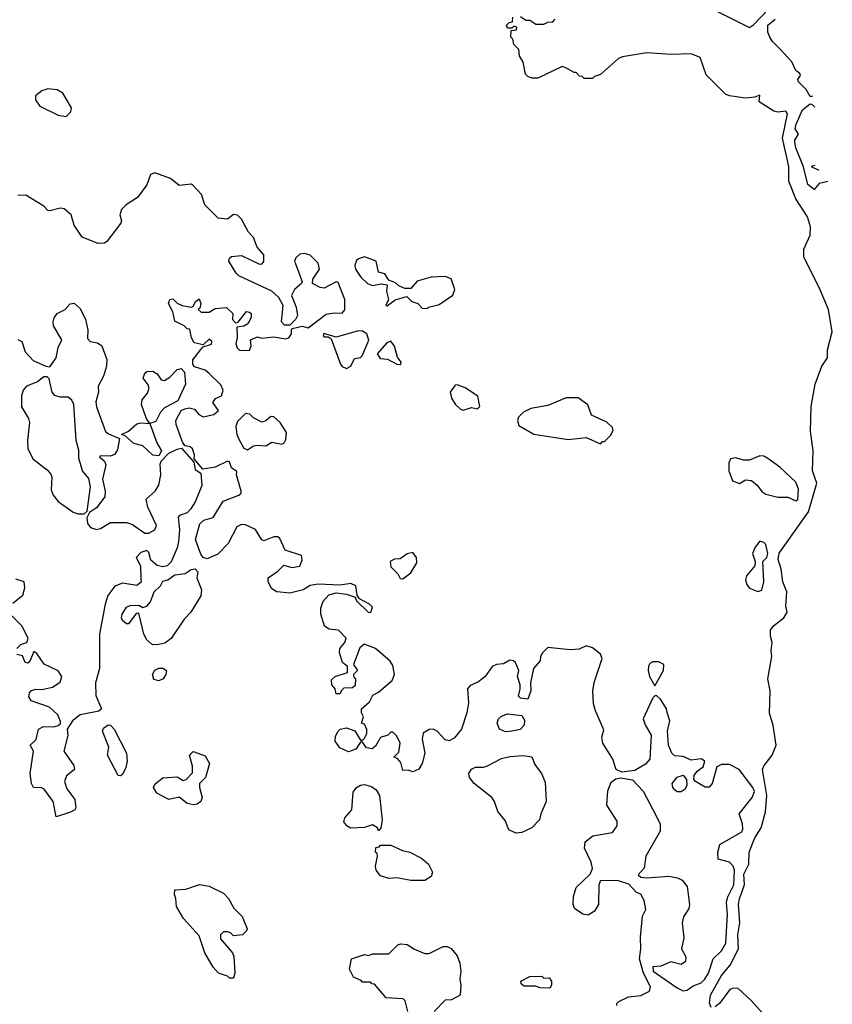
# Model space of a CAD drawing. Extents: x 2380107 to 2585170, y 384273 to 546161.
# Tile 309 of 331: x 2561945 to 2565975, y 476670 to 481552. Entities that reach past the tile are written whole.
import ezdxf

# ---------------------------------------------------------------- set-up
doc = ezdxf.new("R2010")
doc.units = 0

msp = doc.modelspace()

# ---------------------------------------------------------------- linework, layer by layer
at = {"layer": '0CON05XD'}
for points in [[(2565300, 481645), (2565565, 481514.2), (2565585, 481527.1), (2565658.6, 481605)], [(2565374, 476654), (2565366, 476676), (2565371.5, 476715), (2565425, 476812.9), (2565468.5, 476865), (2565510.5, 476945), (2565506.2, 477015), (2565516.2, 477075), (2565510.5, 477165), (2565514.2, 477195), (2565526.7, 477225), (2565539.7, 477265), (2565537.1, 477315), (2565560.4, 477365), (2565562.1, 477425), (2565590.9, 477495), (2565622.5, 477545), (2565643.2, 477625), (2565649.8, 477705), (2565629.7, 477835), (2565637.9, 477855), (2565676.4, 477905), (2565696.8, 477955), (2565682.2, 478052.2), (2565663.2, 478113.2), (2565666.4, 478225), (2565654.7, 478284.7), (2565674.6, 478394.6), (2565671.2, 478425), (2565677.5, 478465), (2565668.9, 478495), (2565669.1, 478525), (2565683.2, 478546.8), (2565735, 478585.7), (2565751.1, 478615), (2565744.6, 478645), (2565749.7, 478715), (2565729.7, 478765), (2565722.3, 478827.7), (2565707.1, 478875), (2565712.1, 478907.9), (2565857.3, 479112.7), (2565898.1, 479255), (2565876.5, 479315), (2565880.5, 479415), (2565867.2, 479512.7), (2565870.7, 479635), (2565890, 479745), (2565922.8, 479835), (2565951.1, 479875), (2565951.4, 479915), (2565975.2, 480005), (2565955.6, 480115.6), (2565910, 480225), (2565833.6, 480375), (2565834.8, 480415.2), (2565865, 480484), (2565866.7, 480525), (2565852.3, 480575), (2565794.8, 480664.8), (2565759.1, 480750.9), (2565758.9, 480825), (2565727.6, 480965), (2565752.9, 481085), (2565745, 481098.6), (2565705, 481094.4), (2565685, 481099.5), (2565612.5, 481145), (2565615, 481177.5), (2565591.7, 481168.3), (2565545, 481162.5), (2565465, 481174), (2565445, 481183.3), (2565349.3, 481279.3), (2565320, 481365), (2565275, 481382.5), (2565175, 481380), (2565055, 481388.8), (2564935, 481367.5), (2564915, 481360), (2564825, 481280), (2564795, 481270), (2564785, 481260), (2564745, 481260), (2564735, 481270), (2564721.7, 481271.7), (2564705, 481290), (2564695, 481290), (2564653, 481313), (2564635, 481320), (2564515, 481262.5), (2564485, 481262.5), (2564465, 481270), (2564453, 481283), (2564441.7, 481341.7), (2564423, 481373), (2564420, 481405), (2564395, 481430), (2564390, 481455), (2564380, 481465), (2564381.7, 481498.3), (2564408.3, 481501.7), (2564410, 481515), (2564395, 481520), (2564385, 481510), (2564365, 481510), (2564360, 481525), (2564371.7, 481538.3), (2564388.3, 481541.7), (2564390, 481565)], [(2564428.3, 481568.3), (2564455, 481550), (2564475, 481550), (2564505, 481530), (2564545, 481530), (2564565, 481540), (2564588.3, 481541.7), (2564600, 481555)], [(2565876.3, 481171.7), (2565865, 481171.9), (2565845.9, 481205.9), (2565808.2, 481245), (2565804.5, 481255.5), (2565817.5, 481275), (2565813.8, 481285), (2565795, 481301.2), (2565773.8, 481343.8), (2565715, 481408.6), (2565678, 481445), (2565666, 481465), (2565655, 481490), (2565656, 481525), (2565691.2, 481555)], [(2562175, 481072.5), (2562198.8, 481095), (2562201.2, 481115), (2562158.8, 481188.8), (2562130, 481205), (2562085, 481208.8), (2562055, 481200), (2562022.5, 481175), (2562023.3, 481155), (2562045, 481123.8), (2562135, 481078.9), (2562175, 481072.5)], [(2565952.5, 480749.5), (2565909.3, 480740.7), (2565885, 480710), (2565853.3, 480735), (2565832.3, 480822.3), (2565795, 480917.5), (2565790, 480945), (2565790, 480955), (2565807.5, 480985), (2565791.7, 481011.7), (2565796.7, 481035), (2565827.1, 481105), (2565865, 481134.4), (2565875, 481131.9), (2565888.9, 481119)], [(2562763.6, 479623.6), (2562785, 479628), (2562811.7, 479621.7), (2562834.1, 479594.1), (2562855, 479583.8), (2562907.5, 479595), (2562930, 479615), (2562902.5, 479655), (2562915.9, 479674.1), (2562945, 479687.5), (2562953.8, 479715), (2562942.3, 479742.3), (2562885, 479798.8), (2562863.9, 479813.9), (2562811.7, 479831.7), (2562803.6, 479843.6), (2562803.9, 479866.1), (2562843.6, 479916.4), (2562855, 479930), (2562896.4, 479943.6), (2562897, 479957), (2562885, 479967.5), (2562855, 479940), (2562810.7, 479950.7), (2562796.7, 479975), (2562788.3, 480018.3), (2562775, 480020), (2562760, 480035), (2562715, 480057.5), (2562703.9, 480103.9), (2562682.5, 480145), (2562690, 480165), (2562705, 480167.5), (2562726.4, 480146.4), (2562750, 480135), (2562795, 480127.5), (2562805, 480130), (2562817.5, 480155), (2562835, 480167.5), (2562842.5, 480145), (2562837.5, 480122.5), (2562830, 480115), (2562845, 480102.5), (2562885, 480102.5), (2562915, 480120), (2562970, 480125), (2563002.5, 480095), (2563000, 480065), (2563015, 480050), (2563028.3, 480051.7), (2563070, 480105), (2563085, 480102.5), (2563092.5, 480095), (2563092.5, 480075), (2563076.4, 480043.6), (2563057, 480033), (2563022.5, 480027.5), (2563023.6, 479976.4), (2563017.5, 479945), (2563023.8, 479925), (2563035, 479913.8), (2563085, 479912.5), (2563092.5, 479935), (2563090, 479965), (2563125, 479980), (2563145, 479972.5), (2563205, 479980), (2563235, 479974.2), (2563265, 479970), (2563280, 479975), (2563292.5, 479995), (2563292.5, 480015), (2563298.3, 480021.7), (2563345, 480033.3), (2563376.1, 480023.9), (2563465, 480092.5), (2563505, 480098.8), (2563545, 480096.7), (2563557.1, 480112.9), (2563558, 480165), (2563525, 480250), (2563515, 480253.3), (2563455, 480221.2), (2563435, 480223.8), (2563396.7, 480245), (2563398.8, 480265), (2563432, 480315), (2563425.8, 480345), (2563385, 480384), (2563355, 480392.5), (2563335, 480390), (2563315, 480371.2), (2563307.5, 480355), (2563346.1, 480253.9), (2563343.3, 480245), (2563308, 480215), (2563293.3, 480185), (2563316.4, 480126.4), (2563323.3, 480085), (2563313.3, 480065), (2563285, 480037.5), (2563258.3, 480038.3), (2563242.5, 480055), (2563251.2, 480135), (2563230, 480175), (2563195, 480206.2), (2563032.4, 480282.4), (2563018, 480295), (2562982.5, 480355), (2562985, 480370), (2562995, 480377.5), (2563045, 480383.3), (2563135, 480340), (2563148, 480342), (2563155.9, 480354.1), (2563155, 480386.7), (2563123.3, 480425), (2563105, 480472.5), (2563079.3, 480499.3), (2563045, 480562.5), (2563025, 480582.5), (2563005, 480586.7), (2562975, 480563.8), (2562928.8, 480568.8), (2562863.3, 480635), (2562846.2, 480685), (2562805, 480730), (2562795, 480736.2), (2562735, 480730), (2562692.5, 480765), (2562615, 480792.5), (2562594, 480785), (2562576.1, 480733.9), (2562528.6, 480671.4), (2562473.3, 480635), (2562449.6, 480610.5), (2562441.2, 480585), (2562450, 480555), (2562447, 480543), (2562377.4, 480452.6), (2562365, 480444.3), (2562333.2, 480443.2), (2562254.4, 480474.4), (2562215, 480533.3), (2562200, 480585), (2562165, 480614.2), (2562145, 480618), (2562095, 480603.8), (2562085, 480606.7), (2562065, 480627.5), (2561975, 480682.5), (2561935, 480680)], [(2565890.1, 480829), (2565870, 480825), (2565908.3, 480805.9)], [(2563965, 480120), (2563973, 480127), (2564025, 480140), (2564093.3, 480186.7), (2564103.3, 480215), (2564085, 480267.5), (2564055, 480278.8), (2563985, 480276.2), (2563916.7, 480255), (2563885, 480220), (2563855, 480220), (2563825, 480232.5), (2563808.3, 480248.3), (2563775, 480260), (2563755, 480292.5), (2563725, 480300), (2563712.5, 480355), (2563655, 480376.2), (2563625, 480366.7), (2563615, 480357.5), (2563606.7, 480335), (2563610, 480315), (2563637.5, 480275), (2563670, 480245), (2563695, 480233.8), (2563737, 480243), (2563767, 480237), (2563763.3, 480205), (2563773.3, 480165), (2563760, 480135), (2563767, 480133), (2563806.4, 480163.6), (2563865, 480180), (2563890, 480155), (2563920, 480145), (2563941.7, 480121.7), (2563965, 480120)], [(2561935, 479966), (2561956, 479956), (2561972.5, 479905), (2562011.7, 479861.7), (2562075, 479834), (2562095, 479831.2), (2562125.8, 479875), (2562135, 479927.5), (2562153.3, 479965), (2562112.5, 480035), (2562110, 480055), (2562115.5, 480074.4), (2562131.2, 480095), (2562170, 480115), (2562195, 480143.3), (2562215, 480146.7), (2562245, 480120), (2562271.2, 480065), (2562283.3, 480015), (2562281.7, 479971.7), (2562295, 479956.7), (2562330, 479950), (2562352.5, 479935), (2562377.3, 479867.3), (2562375.8, 479835), (2562360, 479785), (2562333.3, 479735), (2562336.2, 479705), (2562321.7, 479658.3), (2562325, 479632.5), (2562370.9, 479510.9), (2562385, 479498.8), (2562440, 479475), (2562430.4, 479419.5), (2562415, 479396.7), (2562395, 479388.8), (2562345, 479390), (2562340, 479385), (2562365, 479362.5), (2562371.2, 479345), (2562356.1, 479273.9), (2562369.2, 479215), (2562367, 479187), (2562325, 479132.5), (2562291.7, 479108.3), (2562278.3, 479081.7), (2562281.2, 479055), (2562296.7, 479035), (2562325, 479023.8), (2562345, 479028.8), (2562395, 479058.8), (2562475, 479060), (2562505, 479048.8), (2562565, 479006.7), (2562585, 479006.7), (2562615, 479023.3), (2562623.8, 479045), (2562580, 479135), (2562572.5, 479175), (2562616.2, 479215), (2562635.7, 479244.3), (2562644, 479295), (2562641.2, 479348.8), (2562647, 479363), (2562685, 479402.5), (2562725, 479423.3), (2562747, 479427), (2562808.3, 479358.3), (2562815, 479322.5), (2562843.6, 479303.6), (2562847.7, 479242.3), (2562816.2, 479165), (2562793.6, 479126.4), (2562775, 479107.5), (2562736.7, 479093.3), (2562730, 479085), (2562738, 479025), (2562732, 478965), (2562725.8, 478934.2), (2562695.9, 478864.1), (2562676, 478844), (2562655, 478840), (2562625.9, 478845.9), (2562595, 478872.5), (2562585, 478910), (2562575, 478920), (2562545, 478910), (2562522.5, 478885), (2562543.3, 478845), (2562545, 478780), (2562547, 478763), (2562525, 478747.5), (2562455, 478758.8), (2562416.4, 478743.6), (2562382.3, 478697.7), (2562368, 478655), (2562340.6, 478505), (2562341.4, 478335), (2562320, 478265), (2562322.1, 478202.1), (2562350, 478135), (2562337, 478123), (2562243.9, 478106.1), (2562206.7, 478075), (2562180, 478035), (2562183.6, 478003.6), (2562164, 477925), (2562213.8, 477855), (2562216.7, 477835), (2562177, 477803), (2562167.5, 477775), (2562179.3, 477739.3), (2562217.5, 477685), (2562222.5, 477645), (2562217.5, 477635), (2562197.3, 477622.7), (2562125, 477600), (2562110, 477675), (2562066.4, 477736.4), (2562053, 477743), (2562012.5, 477745), (2562003.3, 477765), (2561996, 477815), (2562012.5, 477925), (2561997.5, 477955), (2562027, 477983), (2562037.5, 478035), (2562062.3, 478047.7), (2562113.6, 478046.4), (2562135, 478052.5), (2562147, 478063), (2562147, 478073), (2562133.3, 478105), (2562093, 478143), (2562002.5, 478175), (2561990, 478195), (2561993.3, 478215), (2562003.9, 478226.1), (2562025, 478233.3), (2562055, 478231.2), (2562107.7, 478242.3), (2562145, 478266.7), (2562153.3, 478295), (2562135, 478323.3), (2562066.1, 478356.1), (2562029.3, 478409.3), (2562015, 478420), (2561997.5, 478375), (2561985, 478362.5), (2561972.5, 478365), (2561958.3, 478398.3), (2561930, 478405)], [(2563565, 479823.3), (2563586.4, 479833.6), (2563605, 479872.5), (2563635, 479877.5), (2563643.6, 479886.4), (2563676, 479964), (2563666, 479995), (2563645, 480008.6), (2563625, 480009.2), (2563515, 479977.5), (2563453.9, 479996.1), (2563450, 479985), (2563455, 479980), (2563475, 479980), (2563490, 479970), (2563536.2, 479845), (2563545, 479833.3), (2563565, 479823.3)], [(2563835, 479843.3), (2563837.5, 479855), (2563818.8, 479878.8), (2563803.9, 479933.9), (2563785, 479957.5), (2563765, 479950), (2563717.5, 479895), (2563733, 479873), (2563769.2, 479869.2), (2563815, 479843.8), (2563835, 479843.3)], [(2562635, 479390), (2562605, 479393.3), (2562555, 479440), (2562511.7, 479451.7), (2562468.3, 479488.3), (2562450, 479495), (2562485, 479512.5), (2562525, 479548.8), (2562545, 479553.8), (2562590, 479550), (2562573, 479573), (2562549.2, 479645), (2562552.1, 479667.9), (2562578.7, 479701.3), (2562587.5, 479725), (2562582.5, 479742.5), (2562557.5, 479775), (2562565, 479800), (2562575, 479807.5), (2562605, 479810), (2562626.4, 479796.4), (2562647, 479767), (2562663, 479763), (2562689.6, 479780.5), (2562725, 479817.5), (2562745, 479822.5), (2562762.5, 479805), (2562767.5, 479745), (2562728.3, 479661.7), (2562662.7, 479627.3), (2562643.9, 479606.1), (2562619.6, 479560.5), (2562590, 479550), (2562624.3, 479454.3), (2562647.5, 479415), (2562635, 479390)], [(2562235, 479102), (2562265, 479102.5), (2562280, 479115), (2562295.7, 479235.7), (2562287.3, 479277.3), (2562255.8, 479315.8), (2562237.5, 479377.5), (2562237.3, 479417.3), (2562224.2, 479465), (2562212.9, 479645), (2562203.8, 479665), (2562185, 479681.2), (2562145, 479681.2), (2562118.8, 479688.8), (2562106.2, 479705), (2562091.2, 479771.2), (2562081.7, 479781.7), (2562065, 479781.2), (2562032.7, 479757.3), (2561978.8, 479735), (2561962, 479715), (2561953.3, 479686.7), (2561953.2, 479633.2), (2561988, 479575), (2561992.9, 479555), (2561983.3, 479465), (2561985.5, 479425.6), (2562010, 479375), (2562080.5, 479320.5), (2562099.3, 479299.3), (2562104.3, 479285), (2562100.9, 479220.9), (2562110.8, 479195), (2562135, 479164), (2562209.7, 479109.7), (2562235, 479102)], [(2564145, 479616.2), (2564185, 479630), (2564215, 479622.5), (2564227.5, 479635), (2564216.7, 479685), (2564155, 479726.7), (2564115, 479742.5), (2564105, 479740), (2564080, 479705), (2564086.2, 479675), (2564105, 479646.7), (2564131.2, 479621.2), (2564145, 479616.2)], [(2564825, 479450), (2564835, 479460), (2564845, 479460), (2564875, 479490), (2564887.5, 479515), (2564885, 479530), (2564856.1, 479556.1), (2564780.7, 479590.7), (2564763, 479643), (2564715, 479677.5), (2564655, 479677.5), (2564565, 479640), (2564480, 479625), (2564443.6, 479606.4), (2564419.3, 479580.7), (2564413.3, 479565), (2564420.7, 479540.7), (2564495, 479497.5), (2564665, 479470), (2564755, 479480), (2564825, 479450)], [(2564906.7, 476665), (2564906.7, 476675), (2564915.9, 476684.1), (2564965, 476707.8), (2565025.6, 476714.4), (2565068, 476735), (2565073.6, 476756.4), (2565039.2, 476825), (2565019.2, 476895), (2565025.8, 476945.8), (2565023.2, 477003.2), (2565033.4, 477106.6), (2565049.6, 477140.5), (2565041.9, 477185), (2565025.7, 477215.7), (2565003.3, 477225), (2564966.2, 477266.2), (2564915, 477282.5), (2564826.2, 477283.8), (2564817.7, 477262.3), (2564815.7, 477165), (2564795, 477132.5), (2564765, 477111.9), (2564737.6, 477117.6), (2564696.2, 477145), (2564690, 477165), (2564692.2, 477205), (2564705, 477250), (2564773.8, 477315), (2564785.9, 477344.1), (2564778.6, 477375), (2564745.8, 477445), (2564749.2, 477475), (2564786.7, 477505), (2564885, 477522.9), (2564908.1, 477555), (2564908, 477578), (2564857.4, 477657.4), (2564861.7, 477728.3), (2564877.9, 477772.1), (2564902.3, 477787.7), (2564925, 477793.8), (2564985, 477783.3), (2565037.3, 477727.3), (2565085, 477636.7), (2565121.1, 477565), (2565121.4, 477528.6), (2565050.8, 477405), (2565042.5, 477345), (2565013, 477313), (2565025, 477300), (2565055, 477297.5), (2565165, 477305.8), (2565207.2, 477297.2), (2565231.2, 477285), (2565255.8, 477255), (2565267.1, 477165), (2565262.9, 477145), (2565236.4, 477103.6), (2565230, 477075), (2565239.4, 477000.6), (2565227.5, 476945), (2565248.1, 476905), (2565247.5, 476882.5), (2565225, 476867.5), (2565175, 476880.8), (2565125, 476859.2), (2565085, 476856.2), (2565086.7, 476835), (2565205, 476751.1), (2565235, 476737.8), (2565255, 476740.6), (2565285, 476762.2), (2565325, 476777.5), (2565343.6, 476795), (2565360.4, 476825), (2565384.5, 476895), (2565425.5, 476935), (2565447, 476973.1), (2565455.9, 477115), (2565449.6, 477175), (2565457, 477203), (2565486.8, 477263.3), (2565489.4, 477335), (2565483.8, 477355), (2565465, 477374.6), (2565409.2, 477389.2), (2565407.5, 477425), (2565418, 477462), (2565526, 477525), (2565531.7, 477538.3), (2565530, 477565), (2565512.5, 477615), (2565578, 477695), (2565588.6, 477725), (2565580.8, 477745), (2565513.9, 477833.9), (2565465, 477860), (2565425, 477858.8), (2565402.3, 477847.7), (2565378.8, 477765), (2565365, 477746.7), (2565345, 477746.7), (2565296.2, 477775), (2565288.8, 477785), (2565290, 477805), (2565305, 477826.7), (2565335, 477847.5), (2565342.5, 477875), (2565325, 477886.7), (2565275, 477881.2), (2565235, 477898.8), (2565193, 477903), (2565180, 477915), (2565162.5, 477955), (2565157.5, 478025), (2565170, 478075), (2565156.7, 478116.7), (2565152.5, 478135), (2565123, 478183), (2565105, 478200), (2565095, 478200), (2565085, 478190), (2565037.5, 478085), (2565046.7, 478056.7), (2565077.5, 478005), (2565070, 477885), (2565048.8, 477861.2), (2564995, 477830), (2564931.2, 477821.2), (2564902.5, 477835), (2564886.1, 477886.1), (2564837.5, 477965), (2564832.5, 477995), (2564841.7, 478031.7), (2564800, 478125), (2564790.7, 478160.7), (2564786.7, 478225), (2564793.6, 478266.4), (2564833.3, 478385), (2564825.9, 478405.9), (2564785, 478437.5), (2564755, 478447.5), (2564719.3, 478430.7), (2564675, 478427.5), (2564565, 478440), (2564537, 478413), (2564527.5, 478395), (2564527, 478373), (2564492.5, 478335), (2564477.5, 478265), (2564480, 478225), (2564465, 478182.5), (2564428.3, 478188.3), (2564418.3, 478198.3), (2564427.5, 478235), (2564427.5, 478255), (2564413.3, 478295), (2564420, 478325), (2564403.3, 478365), (2564393.9, 478373.9), (2564375, 478376), (2564345, 478358.8), (2564310, 478355), (2564287.5, 478345), (2564254.2, 478295.8), (2564220.6, 478269.4), (2564179.6, 478250.5), (2564166.2, 478235), (2564171.4, 478165), (2564162.9, 478115), (2564136, 478035), (2564099.8, 477990.2), (2564075, 477976.9), (2564055, 477980.8), (2564015, 478023.8), (2563995, 478034), (2563975, 478032), (2563946.7, 478015), (2563941.2, 477985), (2563954.1, 477915.9), (2563941.2, 477865), (2563925, 477836.7), (2563895, 477823.3), (2563871.7, 477831.7), (2563845, 477830), (2563835, 477870), (2563818.3, 477888.3), (2563800, 477895), (2563825, 477920), (2563831.2, 477965), (2563815, 478000), (2563795, 478020), (2563785, 478020), (2563770, 478005), (2563735, 477992.5), (2563709.3, 477950.7), (2563693, 477937), (2563665, 477942.5), (2563645, 477970), (2563635, 477970), (2563612.5, 477935), (2563575, 477922), (2563532.6, 477942.6), (2563510, 477975), (2563510.3, 477999.7), (2563523.8, 478025), (2563535, 478033.8), (2563565, 478041.2), (2563606.4, 478026.4), (2563635, 477980), (2563645, 477980), (2563655, 477990), (2563666.4, 478013.6), (2563667, 478033), (2563655, 478060), (2563640, 478065), (2563650, 478095), (2563640, 478115), (2563640, 478135), (2563679.3, 478170.7), (2563697, 478203), (2563725, 478217.5), (2563792.5, 478275), (2563803.3, 478305), (2563795, 478350), (2563781.7, 478371.7), (2563708.8, 478435), (2563653.6, 478456.4), (2563632.3, 478437.7), (2563600, 478355), (2563620, 478325), (2563600, 478305), (2563601.7, 478291.7), (2563610, 478285), (2563608.3, 478251.7), (2563595, 478240), (2563553, 478237), (2563540, 478225), (2563535, 478210), (2563515, 478210), (2563510, 478235), (2563493.3, 478255), (2563491.7, 478278.3), (2563510, 478295), (2563570, 478315), (2563570, 478345), (2563545.8, 478365.8), (2563531.2, 478415), (2563533.3, 478435), (2563556.7, 478465), (2563563.3, 478485), (2563525.8, 478525.8), (2563479.6, 478529.5), (2563455.8, 478545.8), (2563438, 478605), (2563438.8, 478635), (2563450.4, 478669.5), (2563478.8, 478701.2), (2563515, 478710), (2563565, 478703.8), (2563608.3, 478688.3), (2563615, 478670), (2563675, 478612.5), (2563686.7, 478615), (2563695, 478640), (2563680, 478655), (2563630, 478680), (2563618.3, 478698.3), (2563611.2, 478745), (2563587.3, 478757.3), (2563535, 478748.8), (2563425, 478753.3), (2563385, 478747.5), (2563350, 478725), (2563285, 478708.8), (2563220, 478715), (2563195, 478730), (2563177.5, 478765), (2563177.5, 478785), (2563225, 478817.5), (2563255, 478847.5), (2563295, 478836.7), (2563335, 478842.5), (2563346.1, 478873.9), (2563342.5, 478895), (2563261.7, 478921.7), (2563235, 478980), (2563225, 478987.5), (2563205, 478987.5), (2563155, 478967.5), (2563145, 478972.5), (2563113.9, 479023.9), (2563065, 479047.5), (2563045, 479048.8), (2563022.3, 479037.7), (2562978, 478955), (2562927, 478903), (2562875, 478878.8), (2562855, 478886.2), (2562843, 478903), (2562816.2, 478975), (2562837.7, 479052.3), (2562858.6, 479071.4), (2562905, 479084), (2562953.3, 479165), (2563032.5, 479195), (2563043.3, 479205), (2563043.3, 479215), (2563020, 479295), (2563021.7, 479311.7), (2562995, 479330), (2562985, 479360), (2562975, 479362.5), (2562915, 479333.8), (2562853, 479323), (2562810, 479375), (2562812.5, 479395), (2562802.5, 479425), (2562790, 479435), (2562765, 479440), (2562753.8, 479453.8), (2562721.4, 479545), (2562720, 479565), (2562745.9, 479614.1), (2562763.6, 479623.6)], [(2563075, 479420), (2563105, 479438.8), (2563125, 479443.3), (2563165, 479440), (2563195, 479456.7), (2563245, 479447.5), (2563256.4, 479453.6), (2563265, 479470), (2563268.8, 479505), (2563236.2, 479555), (2563205, 479583.3), (2563190, 479585), (2563165, 479562.5), (2563145, 479557.5), (2563105, 479577.5), (2563086.1, 479596.1), (2563065, 479600), (2563025, 479560), (2563016.7, 479535), (2563021.2, 479495), (2563031.7, 479471.7), (2563057, 479427), (2563075, 479420)], [(2565795, 479166.7), (2565805, 479173.3), (2565807.5, 479225), (2565795, 479260), (2565715, 479333.8), (2565656.1, 479376.1), (2565635, 479387.5), (2565615, 479390), (2565565, 479367.5), (2565535, 479367.5), (2565495, 479380), (2565470, 479375), (2565462.5, 479355), (2565462.5, 479315), (2565480, 479265), (2565515, 479252.5), (2565545, 479270), (2565575, 479267.5), (2565602.5, 479245), (2565625, 479212.5), (2565645, 479200), (2565704.2, 479184.2), (2565755, 479184), (2565795, 479166.7)], [(2565605, 478717.5), (2565625, 478724), (2565635.6, 478765), (2565631.2, 478865), (2565650.6, 478885), (2565656.1, 478906.1), (2565645, 478950), (2565635, 478960.8), (2565615, 478966), (2565592.5, 478937.5), (2565580, 478905), (2565592.5, 478865), (2565591.4, 478845), (2565548.8, 478795), (2565544.2, 478775), (2565551.5, 478751.5), (2565565, 478734.2), (2565605, 478717.5)], [(2563845, 478780), (2563885, 478810), (2563915, 478860), (2563912.5, 478885), (2563895, 478910), (2563866.7, 478903.3), (2563831.7, 478878.3), (2563803, 478877), (2563782.5, 478865), (2563785, 478840), (2563820, 478805), (2563831.7, 478781.7), (2563845, 478780)], [(2562602.7, 478452.7), (2562575, 478476.7), (2562560, 478505), (2562535, 478610), (2562521.7, 478608.3), (2562485, 478557.5), (2562475, 478557.5), (2562455, 478572.5), (2562450, 478585), (2562452.5, 478605), (2562475, 478640), (2562493, 478647), (2562535, 478650), (2562555, 478637.5), (2562575, 478643.8), (2562593.6, 478666.4), (2562612.5, 478715), (2562643.3, 478745), (2562655, 478767.5), (2562680, 478775), (2562715, 478800), (2562765, 478806.7), (2562795, 478826.7), (2562815, 478830), (2562827.5, 478815), (2562823.8, 478785), (2562845.7, 478725), (2562842.5, 478695), (2562794.2, 478615), (2562760.2, 478579.8), (2562696.4, 478483.6), (2562665, 478460.8), (2562635, 478454), (2562602.7, 478452.7)], [(2561910.4, 478659.5), (2561960.7, 478699.3), (2561970, 478735), (2561967.5, 478765), (2561925, 478777.5)], [(2561930, 478435), (2561950, 478455), (2561980, 478465), (2561987.5, 478485), (2561955, 478547.5), (2561906.4, 478596.4)], [(2565095, 478250), (2565137.5, 478325), (2565140, 478355), (2565115, 478367.5), (2565085, 478367.5), (2565070.7, 478359.3), (2565063.6, 478346.4), (2565061.2, 478325), (2565068.8, 478295), (2565095, 478250)], [(2562635, 478273.8), (2562610.4, 478280.5), (2562603.3, 478305), (2562615, 478327.5), (2562635, 478337.5), (2562655, 478337.5), (2562672.5, 478325), (2562670, 478305), (2562655.9, 478284.1), (2562635, 478273.8)], [(2564355, 478020.6), (2564324.6, 478034.6), (2564312.9, 478065), (2564319.2, 478085), (2564335, 478099.2), (2564365, 478111.2), (2564435, 478102.5), (2564449.3, 478079.3), (2564446.1, 478053.9), (2564427.1, 478032.9), (2564385, 478024.2), (2564355, 478020.6)], [(2562445, 477802.5), (2562432.5, 477805), (2562380, 477905), (2562387.5, 477945), (2562356.2, 478025), (2562360.7, 478039.3), (2562383.9, 478056.1), (2562395, 478053.8), (2562414, 478035), (2562474.3, 477915), (2562477.1, 477875), (2562472, 477845), (2562455, 477810), (2562445, 477802.5)], [(2562805, 477659.2), (2562775, 477665.8), (2562735, 477696.7), (2562685, 477686), (2562625, 477716.7), (2562608.8, 477745), (2562616.1, 477763.9), (2562655, 477793.3), (2562725, 477797.5), (2562755, 477780), (2562770, 477785), (2562801.7, 477818.3), (2562801.7, 477851.7), (2562787.5, 477905), (2562805, 477923.3), (2562865, 477902.5), (2562886.2, 477865), (2562866.7, 477795), (2562836.7, 477765), (2562836.2, 477745), (2562850, 477695), (2562843.8, 477675), (2562825, 477662), (2562805, 477659.2)], [(2564405, 477518.6), (2564371.2, 477535), (2564352.3, 477582.3), (2564315.8, 477625.8), (2564299.2, 477675), (2564286, 477695), (2564198.6, 477765), (2564175.8, 477795), (2564172.5, 477815), (2564185, 477836), (2564205, 477846), (2564245, 477845.8), (2564265, 477851.9), (2564335, 477889.4), (2564375, 477898.9), (2564444.2, 477904.2), (2564485, 477897.5), (2564499.3, 477859.3), (2564533.3, 477815), (2564551.7, 477771.7), (2564556.5, 477675), (2564529.2, 477615), (2564522.5, 477585), (2564485.5, 477544.5), (2564435, 477522.9), (2564405, 477518.6)], [(2565225, 477724.2), (2565205, 477724.2), (2565195, 477731.2), (2565183.8, 477745), (2565181.2, 477765), (2565205, 477796.7), (2565235, 477806.7), (2565251.2, 477785), (2565253.9, 477756.1), (2565245, 477736.7), (2565225, 477724.2)], [(2563725, 477530), (2563720, 477545), (2563695, 477560), (2563655, 477546.2), (2563585, 477543.8), (2563567.5, 477555), (2563552.5, 477575), (2563556.7, 477595), (2563592, 477635), (2563598.3, 477721.7), (2563616, 477745), (2563635, 477757.5), (2563655, 477760.8), (2563689.5, 477749.5), (2563713.2, 477733.2), (2563730, 477705), (2563742.5, 477585), (2563736.4, 477543.6), (2563725, 477530)], [(2563955, 477283.3), (2563885, 477283.3), (2563815, 477297.5), (2563775, 477293.3), (2563735, 477307.5), (2563713.3, 477335), (2563710, 477355), (2563720, 477405), (2563718.3, 477418.3), (2563710, 477425), (2563711.7, 477448.3), (2563728.3, 477451.7), (2563735, 477460), (2563785, 477460), (2563843.6, 477433.6), (2563880, 477425), (2563937.5, 477395), (2563972.5, 477365), (2563992.5, 477325), (2563986.4, 477303.6), (2563955, 477283.3)], [(2563005, 476800), (2562985, 476800), (2562975, 476810), (2562930, 476825), (2562903.9, 476853.9), (2562862.5, 476925), (2562835, 477010), (2562757.5, 477095), (2562722.5, 477155), (2562720, 477195), (2562712.5, 477215), (2562715, 477237.5), (2562769.3, 477240.7), (2562836.1, 477263.9), (2562885, 477256), (2562955, 477221.2), (2562980, 477195), (2563007, 477147), (2563047.5, 477105), (2563072.5, 477045), (2563070, 477035), (2563050, 477015), (2563005, 477010), (2562990, 477025), (2562975, 477030), (2562955, 477030), (2562940, 477015), (2562940, 476995), (2563000, 476925), (2563007, 476907), (2563012.5, 476825), (2563005, 476800)], [(2563870, 476635), (2563857, 476687), (2563847, 476697), (2563763, 476703), (2563705, 476770), (2563691.7, 476771.7), (2563685, 476780), (2563645, 476780), (2563638.3, 476788.3), (2563600, 476805), (2563580, 476845), (2563590, 476895), (2563655, 476917.5), (2563675, 476912.5), (2563695, 476920), (2563775, 476920), (2563820, 476965), (2563835, 476970), (2563867, 476967), (2563903, 476943), (2563955, 476922.5), (2563975, 476922.5), (2564045, 476957.5), (2564065, 476957.5), (2564085, 476947.5), (2564115, 476910), (2564127.5, 476875), (2564132.5, 476835), (2564127.5, 476795), (2564132.5, 476765), (2564130, 476715), (2564087, 476693), (2564055, 476690), (2564000, 476635)], [(2564575, 476750), (2564525, 476752.5), (2564505, 476760), (2564445, 476760), (2564431.7, 476771.7), (2564430, 476785), (2564475, 476807.5), (2564535, 476810), (2564545, 476800), (2564571.7, 476801.7), (2564582.5, 476785), (2564582.5, 476765), (2564575, 476750)], [(2565635, 476619.6), (2565571.5, 476691.5), (2565508.5, 476748.5), (2565485, 476750.9), (2565466.6, 476743.4), (2565415, 476674.4), (2565395, 476658)]]:
    msp.add_lwpolyline(points, dxfattribs=at)

doc.saveas('drawing.dxf')
